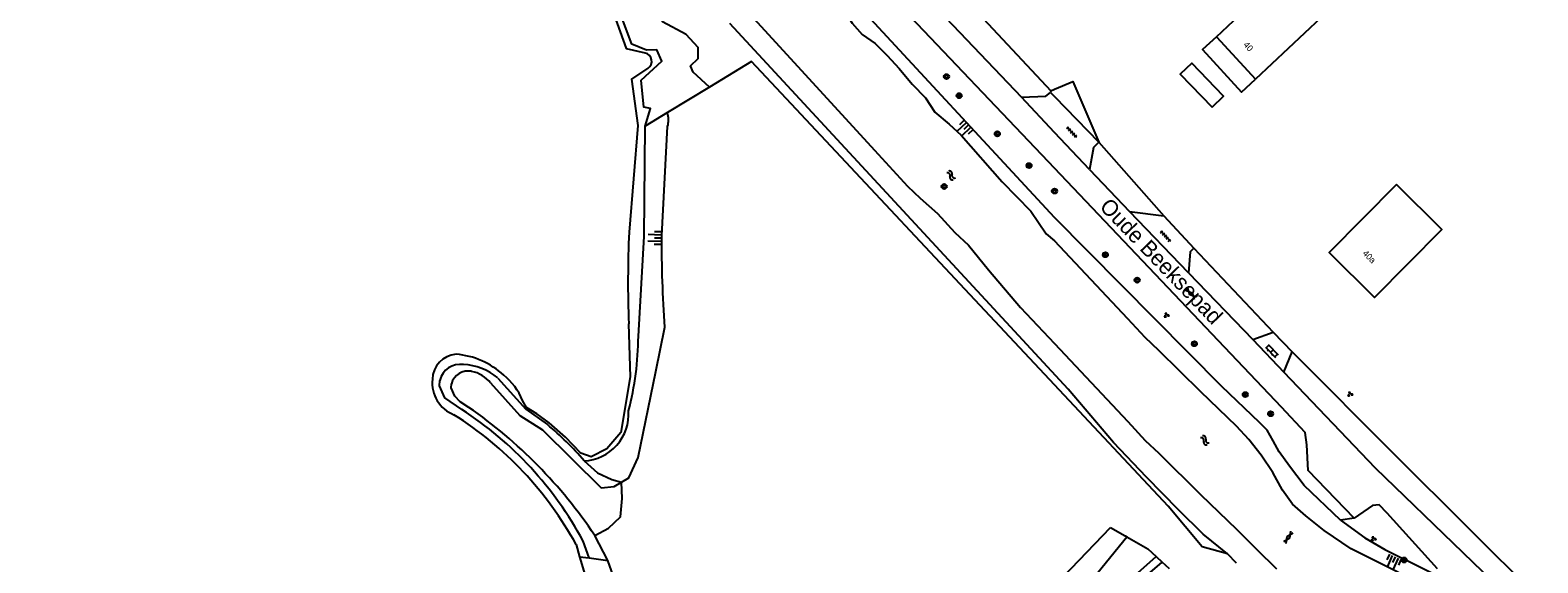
# Model space of a CAD drawing. Extents: x 132994 to 136000, y 393499 to 395512.
# Drawn here: x 134838.8 to 135076, y 393666.6 to 393750.3 of the extents above; entities that cross this region are included whole.
import ezdxf

# ---------------------------------------------------------------- set-up
doc = ezdxf.new("R2010")
doc.units = 0
for name, color, linetype in [('gg-afsc-erfafscheiding', 7, 'Continuous'), ('gg-afsc-hekwerk', 7, 'Continuous'), ('gg-anno-huisnummerreeks BGT', 7, 'Continuous'), ('gg-anno-openbare ruimte label', 7, 'Continuous'), ('gg-bbg-hoofdgebouw', 7, 'Continuous'), ('gg-bbg-luifel en loopbrug', 7, 'Continuous'), ('gg-knt-verharding', 7, 'Continuous'), ('gg-kntw-bovenkant insteek waterloop', 7, 'Continuous'), ('gg-kwrk-kunstwerk niveau 01', 7, 'Continuous'), ('gt-grn-groengrens', 7, 'Continuous'), ('gt-grn-vlakafsluiter', 7, 'Continuous'), ('gt-symb-boom', 7, 'Continuous'), ('gt-symb-gesloten verharding', 7, 'Continuous'), ('gt-symb-groenvak', 7, 'Continuous'), ('gt-symb-klinker verharding', 7, 'Continuous'), ('gt-symb-talud symbool', 7, 'Continuous'), ('gt-symb-tegel verharding', 7, 'Continuous'), ('gt-symb-watersymbool', 7, 'Continuous'), ('gx-grn-maaiveld', 7, 'Continuous')]:
    doc.layers.add(name, color=color, linetype=linetype)

# ---------------------------------------------------------------- blocks, each defined once
blk = doc.blocks.new('gt0-TEG1')
at = {"layer": 'gt-symb-tegel verharding'}
for p, q in [((-1.13, 0), (1.12, 0)), ((-0.9, -0.25), (-0.9, 0.25)), ((-0.45, -0.25), (-0.45, 0.25)), ((0, -0.25), (0, 0.25)), ((0.45, -0.25), (0.45, 0.25)), ((0.9, -0.25), (0.9, 0.25))]:
    blk.add_line(p, q, dxfattribs=at)
blk = doc.blocks.new('gt0-BOOM')
at = {"layer": 'gt-symb-boom'}
for radius in [0.4, 0.2]:
    blk.add_circle((0, 0), radius, dxfattribs=at)
blk = doc.blocks.new('gt0-GESVH1')
at = {"layer": 'gt-symb-gesloten verharding'}
for p, q in [((-0.99, -0.26), (0.01, 0.24)), ((0.01, -0.26), (-0.99, 0.24)), ((0.01, 0.24), (1.01, -0.26)), ((1.01, 0.24), (0.01, -0.26))]:
    blk.add_line(p, q, dxfattribs=at)
blk = doc.blocks.new('gt0-KL1')
at = {"layer": 'gt-symb-klinker verharding'}
for p, q in [((-1.15, 0.3), (1.15, 0.3)), ((-1, -0.3), (-1, 0.3)), ((-0.5, 0.3), (-0.5, 0.45)), ((0, -0.3), (0, 0.3)), ((0.5, 0.3), (0.5, 0.45)), ((1, -0.3), (1, 0.3)), ((-1.15, -0.3), (1.15, -0.3)), ((-0.5, -0.45), (-0.5, -0.3)), ((0.5, -0.45), (0.5, -0.3))]:
    blk.add_line(p, q, dxfattribs=at)
blk = doc.blocks.new('gt0-GRVAK')
at = {"layer": 'gt-symb-groenvak'}
for p, q in [((-0.11, 0.19), (-0.23, 0.24)), ((-0.18, 0.15), (0.09, 0.15)), ((-0.09, 0.21), (-0.16, 0.32)), ((-0.05, 0.21), (-0.05, 0.39)), ((0, 0.21), (0.06, 0.32)), ((0.01, 0.19), (0.13, 0.24)), ((0.26, -0.05), (0.2, 0.06)), ((0.3, -0.05), (0.3, 0.13)), ((0.35, -0.05), (0.41, 0.06)), ((-0.25, -0.23), (-0.36, -0.18)), ((-0.32, -0.26), (-0.05, -0.26)), ((-0.23, -0.21), (-0.29, -0.1)), ((-0.18, -0.2), (-0.18, -0.02)), ((-0.14, -0.21), (-0.07, -0.1)), ((-0.12, -0.23), (0, -0.18)), ((0.24, -0.07), (0.12, -0.02)), ((0.17, -0.11), (0.44, -0.11)), ((0.37, -0.07), (0.49, -0.02))]:
    blk.add_line(p, q, dxfattribs=at)
blk = doc.blocks.new('gt0-TALUD_1')
at = {"layer": 'gt-symb-talud symbool'}
for p, q in [((-1, -1), (-1, 0)), ((-0.5, -2), (-0.5, 0)), ((0, -1), (0, 0)), ((0.5, -2), (0.5, 0)), ((1, -1), (1, 0))]:
    blk.add_line(p, q, dxfattribs=at)
blk = doc.blocks.new('gt0-WA')
at = {"layer": 'gt-symb-watersymbool'}
for centre, start, end in [((-0.32, 0.02), 28.0725, 151.9275), ((0.43, 0.42), 208.0725, 331.9275), ((-0.32, -0.43), 28.0725, 151.9275), ((0.43, -0.03), 208.0725, 331.9275)]:
    blk.add_arc(centre, 0.425, start, end, dxfattribs=at)

msp = doc.modelspace()

# ---------------------------------------------------------------- linework, layer by layer
at = {"layer": 'gg-afsc-erfafscheiding'}
for p, q in [((135006.95, 393732.68), (135017.17, 393721.13)), ((135021.93, 393716), (135034.38, 393702.83)), ((135037.39, 393699.7), (135053.69, 393683.4))]:
    msp.add_line(p, q, dxfattribs=at)
at = {"layer": 'gg-afsc-hekwerk'}
for p, q in [((135017.17, 393721.13), (135021.93, 393716)), ((135017.17, 393721.13), (135021.93, 393716)), ((135034.38, 393702.83), (135037.39, 393699.7)), ((135034.38, 393702.83), (135037.39, 393699.7))]:
    msp.add_line(p, q, dxfattribs=at)
for points in [[(134976.58, 393765.17), (134999.43, 393740.76), (135000, 393741.01)], [(135000, 393741.01), (135002.9, 393742.25), (135006.95, 393732.68)]]:
    msp.add_lwpolyline(points, dxfattribs=at)
at = {"layer": 'gg-bbg-hoofdgebouw'}
msp.add_line((135025.46, 393749.27), (135031.61, 393742.61), dxfattribs=at)
for points in [[(135025.46, 393749.27), (135045.97, 393768.58), (135046.3, 393768.24), (135050.01, 393771.57), (135055.6, 393765.69), (135051.81, 393762.32), (135052.16, 393761.95), (135031.61, 393742.61)], [(135053.82, 393726.02), (135043.2, 393715.32), (135050.32, 393708.25), (135060.94, 393718.96), (135053.82, 393726.02)]]:
    msp.add_lwpolyline(points, dxfattribs=at)
at = {"layer": 'gg-bbg-luifel en loopbrug'}
msp.add_lwpolyline([(135025.46, 393749.27), (135023.26, 393747.24), (135029.41, 393740.57), (135031.61, 393742.61)], dxfattribs=at)
at = {"layer": 'gg-knt-verharding'}
for p, q in [((134970.99, 393764.74), (134994.78, 393739.75)), ((134967.68, 393762.59), (135000, 393728.58)), ((135000, 393734.22), (134994.78, 393739.75)), ((135000, 393739.85), (135006.95, 393732.68)), ((135005.52, 393728.38), (135000, 393734.22)), ((135005.52, 393728.38), (135011.81, 393721.8)), ((135021.09, 393712.12), (135011.81, 393721.8)), ((135011.81, 393721.8), (135017.17, 393721.13)), ((135021.09, 393712.12), (135031.2, 393701.67)), ((135031.2, 393701.67), (135034.38, 393702.83)), ((135031.2, 393701.67), (135036.09, 393696.53)), ((135036.09, 393696.53), (135037.39, 393699.7))]:
    msp.add_line(p, q, dxfattribs=at)
for points in [[(135006.95, 393732.68), (135006.12, 393731.85), (135005.52, 393728.38)], [(135021.93, 393716), (135021.35, 393715.44), (135021.09, 393712.12)], [(135078.09, 393654.79), (135050.49, 393681.46), (135036.09, 393696.53)]]:
    msp.add_lwpolyline(points, dxfattribs=at)
at = {"layer": 'gg-kntw-bovenkant insteek waterloop'}
msp.add_line((134924.74, 393669.43), (134925.29, 393667.52), dxfattribs=at)
for points in [[(134966.43, 393762.71), (134965.02, 393761.11), (134964.35, 393760.24), (134964.28, 393758.82), (134964.75, 393757.1), (134966.87, 393753.42), (134968.17, 393751.42), (134969.71, 393749.6), (134971.77, 393748.18), (134973.67, 393746.3), (134975.58, 393744.26), (134977.58, 393741.83), (134979.71, 393739.66), (134981.19, 393737.39), (134983.43, 393735.53), (134985.32, 393733.8), (134991.78, 393726.45), (134996.26, 393721.83), (134998.68, 393718.28), (135000, 393717.19)], [(134928.12, 393760.01), (134932.63, 393747.39), (134935.6, 393746.71)], [(134936.04, 393744.31), (134933.47, 393742.61), (134934.46, 393735.3), (134933.06, 393718.54)], [(134933, 393704.15), (134933.21, 393695.77), (134931.78, 393687.06), (134929.54, 393684.48), (134927.08, 393683.22), (134925.48, 393683.8), (134923.07, 393686.32), (134920.49, 393688.55), (134918.55, 393689.98), (134916.94, 393690.96), (134916.29, 393692.07)]]:
    msp.add_lwpolyline(points, dxfattribs=at)
for centre, radius, start, end in [((134935.32, 393745.41), 1.32, 303.3493, 77.7774), ((135115.14, 393710.61), 182.25, 177.5071, 182.0309), ((134906.15, 393695.34), 4.02, 94.2382, 178.9649), ((134904.83, 393686.86), 12.53, 47.1876, 85.314), ((134907.49, 393694.84), 5.39, 173.9242, 248.569), ((134907.32, 393688.51), 9.65, 21.6702, 51.3889), ((134875.75, 393642.55), 55.87, 28.7551, 57.8067)]:
    msp.add_arc(centre, radius, start, end, dxfattribs=at)
at = {"layer": 'gg-kwrk-kunstwerk niveau 01'}
msp.add_lwpolyline([(135024.78, 393738.19), (135026.57, 393739.92), (135021.58, 393745.1), (135019.79, 393743.36), (135024.78, 393738.19)], dxfattribs=at)
at = {"layer": 'gt-grn-groengrens'}
for p, q in [((134939.1, 393737.33), (134935.62, 393735.23)), ((135053.69, 393683.4), (135080.43, 393656.8))]:
    msp.add_line(p, q, dxfattribs=at)
for points in [[(134925.99, 393682.58), (134928.08, 393680.72), (134930.36, 393679.65), (134931.86, 393679.25)], [(134927.67, 393670.84), (134929.85, 393672.01), (134931.7, 393673.81), (134931.98, 393676.65), (134931.86, 393679.25)]]:
    msp.add_lwpolyline(points, dxfattribs=at)
at = {"layer": 'gt-grn-vlakafsluiter'}
for p, q in [((134925.29, 393667.52), (134926.76, 393667.32)), ((134926.76, 393667.32), (134929.71, 393666.92))]:
    msp.add_line(p, q, dxfattribs=at)
at = {"layer": 'gx-grn-maaiveld'}
for p, q in [((135000, 393720.87), (134967.18, 393756.26)), ((134952.32, 393745.36), (134945.74, 393741.36)), ((134945.74, 393741.36), (134939.1, 393737.33)), ((134999.38, 393740.49), (135000, 393739.85)), ((134938.2, 393718.02), (134939.13, 393735.13)), ((135035.68, 393691.04), (135000, 393728.58)), ((135047.15, 393673.6), (135044.99, 393673.24)), ((134926.76, 393667.32), (134925.84, 393669.96)), ((134929.71, 393666.92), (134927.67, 393670.84)), ((135015.98, 393667.56), (135016.93, 393666.68)), ((135018.1, 393665.59), (135016.93, 393666.68)), ((135028.65, 393666.51), (135027.19, 393667.95))]:
    msp.add_line(p, q, dxfattribs=at)
for points in [[(134945.74, 393741.36), (134943.14, 393743.67), (134942.75, 393744.67), (134943.94, 393745.86), (134943.94, 393747.58), (134942.02, 393749.63), (134938.32, 393751.61), (134938.12, 393755.05), (134936.53, 393758.23), (134929.19, 393767.29), (134903.85, 393794.87), (134876.34, 393824.37), (134849.22, 393853.01), (134821.34, 393881.66), (134791.58, 393911.89), (134768.88, 393936.45), (134752.11, 393954.97), (134746.97, 393960.26), (134742.16, 393964.49), (134738.24, 393965.55), (134732.53, 393964.28), (134728.45, 393960.84), (134724.74, 393953.6)], [(134976.58, 393765.17), (134999.43, 393740.76), (134999.38, 393740.49)], [(134935.62, 393735.23), (134936.45, 393737.96), (134935.36, 393738.17), (134934.98, 393742.42), (134938.22, 393745.43), (134937.44, 393747.22), (134935.79, 393747.14), (134933.49, 393748.11), (134928.83, 393760.55)], [(134951.55, 393753.38), (134971.67, 393731.42), (134976.86, 393725.76), (134978.86, 393723.89), (134981.61, 393721.48), (134984.32, 393718.51), (134986.48, 393716.5), (134989.59, 393712.61), (134994.65, 393706.69), (135000, 393701.02), (135011.53, 393688.78), (135014.24, 393685.81), (135016.4, 393683.79), (135023.02, 393677.27), (135028.64, 393671.87), (135031.75, 393668.72), (135034.9, 393665.6)], [(135027.19, 393667.95), (135023.36, 393671.06), (135019.49, 393674.87), (135014.45, 393680.03), (135009.28, 393685.45), (135002.14, 393693.87), (134948.92, 393751.32)], [(135017.89, 393675.45), (135000, 393694.52), (134952.32, 393745.36)], [(134994.78, 393739.75), (134998.63, 393739.93), (134999.38, 393740.49)], [(134934.54, 393702.17), (134935.45, 393717.84), (134935.62, 393735.23)], [(135044.99, 393673.24), (135039.25, 393678.71), (135036.94, 393681.75), (135035.35, 393684.02), (135034.41, 393685.75), (135033.45, 393687.41), (135032.23, 393688.62), (135026.3, 393694.27), (135000, 393720.87)], [(135059.68, 393661.85), (135059.73, 393662.08), (135053.37, 393665.41), (135046.67, 393668.74), (135042.4, 393671.62), (135039.53, 393673.94), (135037.42, 393675.76), (135035.85, 393677.98), (135034.34, 393680.78), (135032.52, 393683.5), (135030.57, 393685.94), (135028.64, 393688.03), (135023.02, 393693.44), (135016.4, 393699.96), (135014.24, 393701.97), (135011.53, 393704.94), (135000, 393717.19)], [(134931.86, 393679.25), (134933.01, 393679.94), (134934.49, 393683.11), (134937.3, 393696.63), (134938.67, 393703.59)], [(134906.74, 393690.67), (134904.08, 393692.47), (134903.26, 393694.37), (134903.31, 393695.24)], [(134912.42, 393695.61), (134916.8, 393690.7), (134920.23, 393688.28)], [(134907.87, 393690.99), (134906.47, 393691.88), (134905.63, 393692.75), (134905.07, 393694.09), (134905.12, 393694.72)], [(134911.27, 393694.83), (134915.86, 393689.72), (134919.44, 393687.44), (134928.68, 393678.34), (134930.71, 393678.55), (134931.86, 393679.25)], [(135047.15, 393673.6), (135039.91, 393681.09), (135039.71, 393685.11), (135039.43, 393687.05), (135035.68, 393691.04)], [(135027.19, 393667.95), (135023.24, 393669.05), (135017.89, 393675.45)], [(135060.25, 393665.59), (135052.34, 393674.35), (135051.06, 393675.65), (135050, 393675.55), (135047.15, 393673.6)], [(134815.21, 393500), (134826.01, 393509.45), (134925.84, 393595.77), (134964.8, 393631.77), (134995.27, 393658.03), (135008.82, 393672.11)], [(135008.82, 393672.11), (135011.13, 393670.79), (135011.38, 393670.65)], [(135044.99, 393673.24), (135048.82, 393670.46), (135051.96, 393668.66), (135058.74, 393665.27), (135060.87, 393664.24)], [(134821.39, 393500), (134828.97, 393506.58), (134928.6, 393593.33), (134979.94, 393638.27), (135000.58, 393657.31), (135003.36, 393660.75), (135003.42, 393660.82), (135011.38, 393670.65)], [(135011.38, 393670.65), (135014.68, 393668.76), (135015.98, 393667.56)], [(134824.26, 393500), (134859.6, 393530.93), (134919.94, 393583.47), (134945.13, 393605.73), (134995.4, 393649.23), (135003.96, 393656.85), (135015.98, 393667.56)], [(134825.94, 393500), (134864.46, 393533.66), (134889.02, 393554.85), (134939.75, 393599.37), (134989.85, 393643), (135004.41, 393655.96), (135005.31, 393656.67), (135016.93, 393666.68)], [(134925.29, 393667.52), (134926.9, 393662.11), (134930.44, 393651.29), (134934.09, 393641.02), (134935.34, 393631.66), (134934.89, 393625), (134932.09, 393619.91), (134926.59, 393616.5), (134919.55, 393614.6), (134914.87, 393610.31), (134912.84, 393606.14), (134909.74, 393603.83), (134897.82, 393599.36), (134888.57, 393594.63), (134877.73, 393588.22), (134870.47, 393584.49), (134863.23, 393580.93), (134854.02, 393578.45), (134846.41, 393577.16), (134843.1, 393576.73), (134836.74, 393576.95)], [(134939.51, 393628.22), (134938.74, 393635.07), (134936.38, 393648.14), (134929.71, 393666.92)]]:
    msp.add_lwpolyline(points, dxfattribs=at)
for centre, radius, start, end in [((134935.25, 393736.18), 4.02, 344.924, 16.6899), ((135104.19, 393716.2), 166.01, 179.3723, 184.358), ((134886.61, 393702.54), 47.92, 345.4047, 359.5504), ((134906.49, 393694.48), 3.27, 81.1234, 166.6572), ((134906.58, 393688.61), 9.12, 50.1926, 87.3972), ((134907.77, 393693.95), 2.76, 79.2743, 163.9387), ((134907.34, 393691.77), 4.98, 37.9355, 79.0533), ((134876.35, 393643.48), 56.12, 28.1468, 57.2184), ((134864.69, 393628.78), 75.73, 33.7383, 55.2408), ((134925.59, 393689.98), 7.41, 273.0653, 3.7254), ((134889.05, 393651.01), 48.6, 40.5201, 50.0895)]:
    msp.add_arc(centre, radius, start, end, dxfattribs=at)

# ---------------------------------------------------------------- block references
at = {"layer": 'gt-symb-boom'}
for p in [(134983, 393743), (134985, 393740), (134991, 393734), (134996, 393729), (134982.64, 393725.72), (135000, 393725), (135008, 393715), (135013, 393711), (135022, 393701), (135030, 393693), (135034, 393690), (135055, 393667)]:
    msp.add_blockref('gt0-BOOM', p, dxfattribs=at)
at = {"layer": 'gt-symb-gesloten verharding'}
for p, rotation in [((135021.48, 393708.86), -46.29643001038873), ((135036.77, 393670.56), 55.88093715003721)]:
    msp.add_blockref('gt0-GESVH1', p, dxfattribs=dict(at, rotation=rotation))
at = {"layer": 'gt-symb-groenvak'}
for p in [(135017.59, 393705.5), (135046.48, 393693.09), (135050.16, 393670.33)]:
    msp.add_blockref('gt0-GRVAK', p, dxfattribs=at)
at = {"layer": 'gt-symb-klinker verharding', "rotation": -46.0946905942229}
msp.add_blockref('gt0-KL1', (135034.18, 393699.85), dxfattribs=at)
at = {"layer": 'gt-symb-talud symbool'}
for p, xscale, yscale, rotation in [((134986.49, 393735.42), 1.0000739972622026, 1.0000739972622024, -46.215428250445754), ((134938.05, 393717.64), 1.0004498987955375, 1.0004498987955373, -91.71835800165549), ((135053.64, 393667.5), 0.9994208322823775, 0.9994208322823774, -24.282638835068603)]:
    msp.add_blockref('gt0-TALUD_1', p, dxfattribs=dict(at, xscale=xscale, yscale=yscale, rotation=rotation))
at = {"layer": 'gt-symb-tegel verharding', "rotation": -46.701354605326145}
for p in [(135002.71, 393734.29), (135017.46, 393717.92)]:
    msp.add_blockref('gt0-TEG1', p, dxfattribs=at)
at = {"layer": 'gt-symb-watersymbool'}
for p, rotation in [((134983.68, 393727.5), -46.215428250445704), ((135023.6, 393685.86), -46.13442163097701)]:
    msp.add_blockref('gt0-WA', p, dxfattribs=dict(at, rotation=rotation))

# ---------------------------------------------------------------- texts
at = {"layer": 'gg-anno-huisnummerreeks BGT'}
for s, rotation, p in [('40', 311.9, (135029.62, 393747.95)), ('40a', 315.2, (135048.37, 393715.12))]:
    msp.add_text(s, height=1, rotation=rotation, dxfattribs=at).set_placement(p)
at = {"layer": 'gg-anno-openbare ruimte label'}
msp.add_text('Oude Beeksepad', height=2.5, rotation=314, dxfattribs=at).set_placement((135006.94, 393722.4))

doc.saveas('drawing.dxf')
